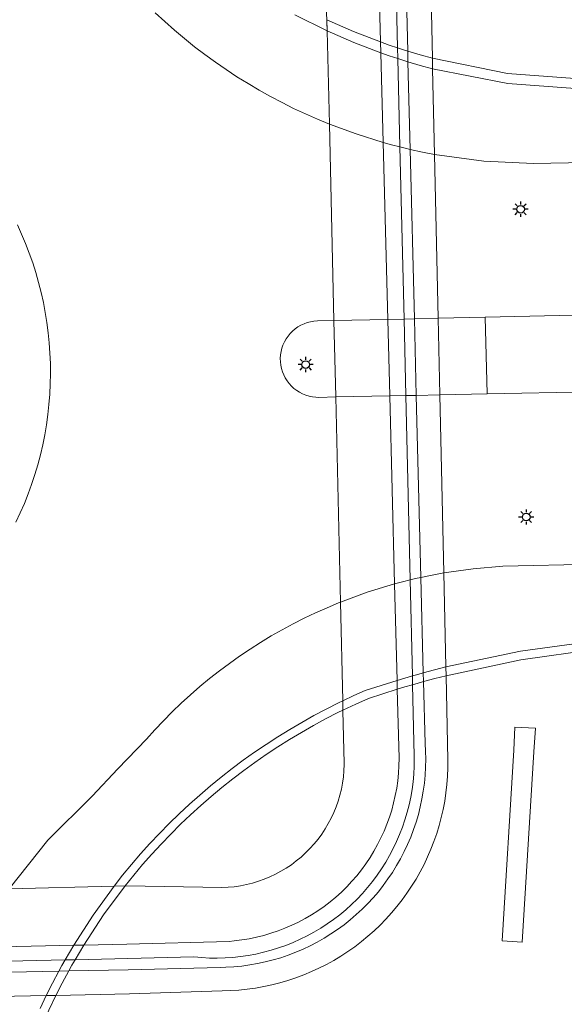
# Model space of a CAD drawing. Header units: metres. Extents: x 152610 to 160096, y 456114 to 462495.
# Tile 846 of 938: x 157921 to 157935, y 461591 to 461617. Entities that reach past the tile are written whole.
import ezdxf

# ---------------------------------------------------------------- set-up
doc = ezdxf.new("R2010")
doc.units = ezdxf.units.M
doc.header["$LTSCALE"] = 0.5
doc.layers.get('0').update_dxf_attribs({"linetype": 'CONTINUOUS'})
for name, color, linetype, lineweight in [('B-PV-IE-MEUBILAIR-S', 251, 'CONTINUOUS', 25), ('B-PV-IE-TERREINAFSCHEIDING_KUNSTMATIG_MUUR-GV', 251, 'CONTINUOUS', 18), ('B-PV-KW-KUNSTWERK_DEK-GV', 251, 'CONTINUOUS', 18), ('B-PV-OG-TERREIN_BEGROEID-GV', 251, 'CONTINUOUS', 18), ('B-PV-VH-GESLOTENVERHARDING_ASFALT-GV', 251, 'CONTINUOUS', 18), ('B-PV-VH-ONVERHARD_ZAND-GV', 251, 'CONTINUOUS', 18), ('B-PV-VH-OPENVERHARDING_BETONSTRAATSTEEN-GV', 251, 'CONTINUOUS', 18), ('B-PV-VH-OPENVERHARDING_TEGEL-GV', 251, 'CONTINUOUS', 18)]:
    doc.layers.add(name, color=color, linetype=linetype, lineweight=lineweight)

# ---------------------------------------------------------------- blocks, each defined once
blk = doc.blocks.new('SIE-MEUBILAIR_PAAL_LICHTMAST-SO')
for points in [[(-0.62, 0), (-1, 0)], [(-0.71, 0.71), (-0.44, 0.44)], [(0, 1), (0, 0.62)], [(0.44, 0.44), (0.71, 0.71)], [(1, 0), (0.62, 0)], [(-0.71, -0.71), (-0.44, -0.44)], [(0, -0.62), (0, -1)], [(0.44, -0.44), (0.71, -0.71)]]:
    blk.add_lwpolyline(points)
blk.add_circle((0, 0), 0.5)

msp = doc.modelspace()

# ---------------------------------------------------------------- linework, layer by layer
at = {"layer": 'B-PV-IE-TERREINAFSCHEIDING_KUNSTMATIG_MUUR-GV', "flags": 128}
for points in [[(157930.7, 461616.332), (157930.831, 461616.289), (157930.963, 461616.248), (157930.798, 461622.828), (157929.012, 461636.811), (157928.848, 461636.772), (157930.162, 461626.023), (157930.546, 461622.883)], [(157930.963, 461616.248), (157930.831, 461616.289), (157930.7, 461616.332), (157930.706, 461616.051), (157930.761, 461613.74), (157930.867, 461609.238), (157930.914, 461607.234), (157931.027, 461602.413), (157931.086, 461599.9), (157931.091, 461599.67), (157931.234, 461599.711), (157931.377, 461599.751), (157931.372, 461599.979), (157931.309, 461602.478), (157931.189, 461607.24), (157931.139, 461609.244), (157931.028, 461613.676), (157930.97, 461615.968)], [(157922.254, 461592.475), (157922.171, 461592.329), (157922.089, 461592.183), (157923.642, 461592.214), (157926.054, 461592.275), (157926.204, 461592.279), (157926.413, 461592.291), (157926.62, 461592.31), (157926.827, 461592.338), (157927.032, 461592.374), (157927.236, 461592.418), (157927.438, 461592.469), (157927.638, 461592.528), (157927.836, 461592.595), (157928.031, 461592.669), (157928.223, 461592.751), (157928.411, 461592.839), (157928.596, 461592.935), (157928.777, 461593.039), (157928.955, 461593.149), (157929.127, 461593.265), (157929.296, 461593.389), (157929.459, 461593.518), (157929.617, 461593.654), (157929.77, 461593.796), (157929.918, 461593.943), (157930.059, 461594.097), (157930.195, 461594.255), (157930.324, 461594.418), (157930.447, 461594.587), (157930.564, 461594.76), (157930.674, 461594.937), (157930.777, 461595.118), (157930.872, 461595.303), (157930.961, 461595.492), (157931.043, 461595.684), (157931.117, 461595.879), (157931.183, 461596.077), (157931.242, 461596.277), (157931.293, 461596.479), (157931.337, 461596.683), (157931.372, 461596.888), (157931.4, 461597.095), (157931.419, 461597.303), (157931.431, 461597.511), (157931.435, 461597.719), (157931.43, 461597.928), (157931.418, 461598.136), (157931.377, 461599.751), (157931.234, 461599.711), (157931.091, 461599.67), (157931.135, 461597.808), (157931.136, 461597.742), (157931.133, 461597.538), (157931.122, 461597.334), (157931.104, 461597.131), (157931.077, 461596.929), (157931.042, 461596.728), (157931, 461596.529), (157930.95, 461596.332), (157930.892, 461596.136), (157930.826, 461595.943), (157930.753, 461595.753), (157930.672, 461595.566), (157930.585, 461595.382), (157930.49, 461595.201), (157930.388, 461595.025), (157930.279, 461594.852), (157930.163, 461594.685), (157930.041, 461594.521), (157929.913, 461594.363), (157929.779, 461594.21), (157929.638, 461594.062), (157929.492, 461593.92), (157929.341, 461593.783), (157929.184, 461593.653), (157929.023, 461593.529), (157928.856, 461593.411), (157928.685, 461593.3), (157928.51, 461593.196), (157928.331, 461593.099), (157928.148, 461593.009), (157927.962, 461592.926), (157927.773, 461592.85), (157927.58, 461592.782), (157927.386, 461592.722), (157927.189, 461592.669), (157926.99, 461592.624), (157926.79, 461592.587), (157926.588, 461592.557), (157926.385, 461592.536), (157926.182, 461592.523), (157925.978, 461592.517), (157925.775, 461592.52), (157925.571, 461592.53), (157925.368, 461592.549)], [(157929.269, 461599.004), (157929.263, 461599.248), (157929.155, 461599.196), (157928.829, 461599.032), (157928.506, 461598.861), (157928.188, 461598.684), (157927.874, 461598.499), (157927.563, 461598.308), (157927.258, 461598.11), (157926.956, 461597.905), (157926.659, 461597.694), (157926.367, 461597.476), (157926.079, 461597.251), (157925.797, 461597.021), (157925.519, 461596.784), (157925.247, 461596.542), (157924.981, 461596.293), (157924.719, 461596.039), (157924.464, 461595.779), (157924.214, 461595.513), (157923.97, 461595.242), (157923.732, 461594.966), (157923.501, 461594.684), (157923.275, 461594.398), (157923.563, 461594.404), (157923.79, 461594.686), (157924.024, 461594.963), (157924.263, 461595.235), (157924.508, 461595.501), (157924.76, 461595.762), (157925.016, 461596.018), (157925.279, 461596.267), (157925.547, 461596.511), (157925.82, 461596.749), (157926.099, 461596.981), (157926.382, 461597.206), (157926.67, 461597.425), (157926.964, 461597.638), (157927.262, 461597.844), (157927.564, 461598.044), (157927.87, 461598.237), (157928.181, 461598.423), (157928.496, 461598.602), (157928.815, 461598.774), (157929.137, 461598.939)], [(157922.089, 461592.183), (157922.171, 461592.329), (157922.254, 461592.475), (157921.993, 461592.469), (157919.407, 461592.407), (157913.895, 461592.276), (157912.054, 461592.233), (157905.945, 461592.087), (157903.742, 461592.035), (157903.439, 461592.028), (157903.499, 461591.918), (157903.558, 461591.808), (157903.863, 461591.814), (157906.052, 461591.858), (157911.985, 461591.978), (157913.977, 461592.018), (157919.276, 461592.126), (157921.832, 461592.177)]]:
    msp.add_lwpolyline(points, close=True, dxfattribs=at)
for points in [[(157928.01, 461617.197), (157928.855, 461616.776), (157928.85, 461617.001), (157928.846, 461617.07)], [(157935.576, 461615.514), (157933.577, 461615.666), (157931.611, 461616.061), (157931.286, 461616.151), (157930.963, 461616.248), (157930.831, 461616.289), (157930.7, 461616.332), (157930.475, 461616.407), (157930.252, 461616.486), (157929.542, 461616.762), (157928.848, 461617.069), (157928.855, 461616.776), (157929.551, 461616.473), (157930.26, 461616.203), (157930.482, 461616.125), (157930.706, 461616.051), (157930.838, 461616.009), (157930.97, 461615.968), (157931.293, 461615.873), (157931.617, 461615.785), (157933.583, 461615.397), (157935.582, 461615.25)], [(157935.898, 461600.82), (157933.919, 461600.548), (157931.964, 461600.134), (157931.668, 461600.058), (157931.372, 461599.979), (157931.229, 461599.94), (157931.086, 461599.9), (157930.886, 461599.842), (157930.686, 461599.782), (157930.268, 461599.653), (157929.852, 461599.517), (157929.556, 461599.386), (157929.263, 461599.248), (157929.269, 461599.004), (157929.603, 461599.162), (157929.94, 461599.313), (157930.315, 461599.435), (157930.692, 461599.553), (157930.891, 461599.612), (157931.091, 461599.67), (157931.234, 461599.711), (157931.377, 461599.751), (157931.673, 461599.83), (157931.969, 461599.906), (157933.923, 461600.323), (157935.903, 461600.597)], [(157921.568, 461591.155), (157921.753, 461591.541), (157921.918, 461591.864), (157922.089, 461592.183), (157922.171, 461592.329), (157922.254, 461592.475), (157922.368, 461592.668), (157922.485, 461592.86), (157923.002, 461593.648), (157923.563, 461594.404), (157923.275, 461594.398), (157922.726, 461593.641), (157922.219, 461592.854), (157922.105, 461592.662), (157921.993, 461592.469), (157921.912, 461592.323), (157921.832, 461592.177), (157921.663, 461591.859), (157921.502, 461591.536), (157921.341, 461591.197)]]:
    msp.add_lwpolyline(points, dxfattribs=at)
at = {"layer": 'B-PV-KW-KUNSTWERK_DEK-GV', "flags": 128}
for points in [[(157935.576, 461615.514), (157933.577, 461615.666), (157931.611, 461616.061), (157931.286, 461616.151), (157930.963, 461616.248), (157930.831, 461616.289), (157930.7, 461616.332), (157930.475, 461616.407), (157930.252, 461616.486), (157929.542, 461616.762), (157928.848, 461617.069), (157928.855, 461616.776), (157928.912, 461614.338), (157929.031, 461609.197), (157929.078, 461607.198), (157929.203, 461601.832), (157929.263, 461599.248), (157929.269, 461599.004), (157929.603, 461599.162), (157929.94, 461599.313), (157930.315, 461599.435), (157930.692, 461599.553), (157930.891, 461599.612), (157931.091, 461599.67), (157931.234, 461599.711), (157931.377, 461599.751), (157931.673, 461599.83), (157931.969, 461599.906), (157933.923, 461600.323), (157935.903, 461600.597)], [(157921.568, 461591.155), (157921.753, 461591.541), (157921.918, 461591.864), (157922.089, 461592.183), (157922.171, 461592.329), (157922.254, 461592.475), (157922.368, 461592.668), (157922.485, 461592.86), (157923.002, 461593.648), (157923.563, 461594.404), (157923.275, 461594.398), (157920.534, 461594.334), (157904.886, 461593.969), (157902.526, 461593.914), (157902.239, 461593.907), (157902.747, 461593.177), (157903.216, 461592.421), (157903.329, 461592.225), (157903.439, 461592.028), (157903.499, 461591.918), (157903.558, 461591.808), (157903.718, 461591.497), (157903.872, 461591.184)]]:
    msp.add_lwpolyline(points, dxfattribs=at)
at = {"layer": 'B-PV-OG-TERREIN_BEGROEID-GV', "flags": 128}
for points in [[(157924.351, 461617.249), (157924.602, 461617.018), (157924.857, 461616.793), (157925.118, 461616.575), (157925.383, 461616.363), (157925.654, 461616.157), (157925.93, 461615.957), (157926.21, 461615.764), (157926.494, 461615.578), (157926.783, 461615.398), (157927.076, 461615.226), (157927.373, 461615.06), (157927.674, 461614.901), (157927.978, 461614.749), (157928.286, 461614.605), (157928.598, 461614.468), (157928.912, 461614.338), (157928.855, 461616.776), (157928.01, 461617.197)], [(157935.582, 461615.25), (157933.583, 461615.397), (157931.617, 461615.785), (157931.293, 461615.873), (157930.97, 461615.968), (157930.838, 461616.009), (157930.706, 461616.051), (157930.482, 461616.125), (157930.26, 461616.203), (157929.551, 461616.473), (157928.855, 461616.776), (157928.912, 461614.338), (157929.61, 461614.08), (157930.32, 461613.858), (157930.54, 461613.797), (157930.761, 461613.74), (157930.894, 461613.707), (157931.028, 461613.676), (157931.347, 461613.606), (157931.667, 461613.544), (157932.955, 461613.367), (157934.253, 461613.306), (157935.624, 461613.334)], [(157935.854, 461602.827), (157933.452, 461602.769), (157932.678, 461602.705), (157931.909, 461602.596), (157931.608, 461602.54), (157931.309, 461602.478), (157931.168, 461602.447), (157931.027, 461602.413), (157930.823, 461602.363), (157930.62, 461602.309), (157929.905, 461602.09), (157929.203, 461601.832), (157929.263, 461599.248), (157929.556, 461599.386), (157929.852, 461599.517), (157930.268, 461599.653), (157930.686, 461599.782), (157930.886, 461599.842), (157931.086, 461599.9), (157931.229, 461599.94), (157931.372, 461599.979), (157931.668, 461600.058), (157931.964, 461600.134), (157933.919, 461600.548), (157935.898, 461600.82)], [(157921.341, 461591.197), (157921.502, 461591.536), (157921.663, 461591.859), (157921.832, 461592.177), (157921.912, 461592.323), (157921.993, 461592.469), (157922.105, 461592.662), (157922.219, 461592.854), (157922.726, 461593.641), (157923.275, 461594.398), (157920.534, 461594.334), (157920.042, 461593.58), (157919.601, 461592.795), (157919.502, 461592.602), (157919.407, 461592.407), (157919.341, 461592.267), (157919.276, 461592.126), (157919.138, 461591.808), (157919.007, 461591.487), (157918.406, 461589.524)]]:
    msp.add_lwpolyline(points, dxfattribs=at)
msp.add_lwpolyline([(157929.263, 461599.248), (157929.203, 461601.832), (157929.153, 461601.812), (157928.851, 461601.686), (157928.552, 461601.552), (157928.257, 461601.411), (157927.965, 461601.262), (157927.677, 461601.107), (157927.392, 461600.945), (157927.112, 461600.775), (157926.835, 461600.599), (157926.564, 461600.417), (157926.297, 461600.227), (157926.034, 461600.032), (157925.776, 461599.829), (157925.523, 461599.621), (157925.276, 461599.407), (157925.034, 461599.186), (157924.797, 461598.96), (157924.566, 461598.728), (157924.341, 461598.49), (157924.121, 461598.247), (157923.379, 461597.465), (157922.703, 461596.751), (157921.546, 461595.607), (157920.534, 461594.334), (157923.275, 461594.398), (157923.501, 461594.684), (157923.732, 461594.966), (157923.97, 461595.242), (157924.214, 461595.513), (157924.464, 461595.779), (157924.719, 461596.039), (157924.981, 461596.293), (157925.247, 461596.542), (157925.519, 461596.784), (157925.797, 461597.021), (157926.079, 461597.251), (157926.367, 461597.476), (157926.659, 461597.694), (157926.956, 461597.905), (157927.258, 461598.11), (157927.563, 461598.308), (157927.874, 461598.499), (157928.188, 461598.684), (157928.506, 461598.861), (157928.829, 461599.032), (157929.155, 461599.196)], close=True, dxfattribs=at)
at = {"layer": 'B-PV-VH-GESLOTENVERHARDING_ASFALT-GV', "flags": 128}
for points in [[(157931.47, 461622.436), (157931.611, 461616.061), (157933.577, 461615.666), (157935.576, 461615.514), (157935.407, 461623.233)], [(157920.534, 461594.334), (157921.546, 461595.607), (157922.703, 461596.751), (157923.379, 461597.465), (157924.121, 461598.247), (157924.341, 461598.49), (157924.566, 461598.728), (157924.797, 461598.96), (157925.034, 461599.186), (157925.276, 461599.407), (157925.523, 461599.621), (157925.776, 461599.829), (157926.034, 461600.032), (157926.297, 461600.227), (157926.564, 461600.417), (157926.835, 461600.599), (157927.112, 461600.775), (157927.392, 461600.945), (157927.677, 461601.107), (157927.965, 461601.262), (157928.257, 461601.411), (157928.552, 461601.552), (157928.851, 461601.686), (157929.153, 461601.812), (157929.203, 461601.832), (157929.078, 461607.198), (157928.638, 461607.189), (157928.557, 461607.191), (157928.468, 461607.202), (157928.381, 461607.22), (157928.295, 461607.246), (157928.212, 461607.279), (157928.133, 461607.32), (157928.057, 461607.368), (157927.986, 461607.422), (157927.92, 461607.482), (157927.86, 461607.548), (157927.806, 461607.619), (157927.758, 461607.695), (157927.718, 461607.775), (157927.684, 461607.858), (157927.658, 461607.943), (157927.64, 461608.031), (157927.63, 461608.12), (157927.628, 461608.209), (157927.634, 461608.298), (157927.648, 461608.387), (157927.669, 461608.473), (157927.698, 461608.558), (157927.735, 461608.639), (157927.779, 461608.717), (157927.83, 461608.791), (157927.887, 461608.86), (157927.95, 461608.923), (157928.018, 461608.981), (157928.091, 461609.032), (157928.169, 461609.077), (157928.25, 461609.114), (157928.334, 461609.144), (157928.421, 461609.167), (157928.509, 461609.181), (157928.598, 461609.188), (157929.031, 461609.197), (157928.912, 461614.338), (157928.598, 461614.468), (157928.286, 461614.605), (157927.978, 461614.749), (157927.674, 461614.901), (157927.373, 461615.06), (157927.076, 461615.226), (157926.783, 461615.398), (157926.494, 461615.578), (157926.21, 461615.764), (157925.93, 461615.957), (157925.654, 461616.157), (157925.383, 461616.363), (157925.118, 461616.575), (157924.857, 461616.793), (157924.602, 461617.018), (157924.351, 461617.249)], [(157935.624, 461613.334), (157934.253, 461613.306), (157932.955, 461613.367), (157931.667, 461613.544), (157931.347, 461613.606), (157931.028, 461613.676), (157930.894, 461613.707), (157930.761, 461613.74), (157930.54, 461613.797), (157930.32, 461613.858), (157929.61, 461614.08), (157928.912, 461614.338), (157929.031, 461609.197), (157930.441, 461609.228), (157930.867, 461609.238), (157931.139, 461609.244), (157931.762, 461609.257), (157932.992, 461609.284), (157935.711, 461609.344)], [(157920.745, 461611.702), (157920.856, 461611.458), (157920.96, 461611.211), (157921.057, 461610.96), (157921.146, 461610.707), (157921.227, 461610.452), (157921.301, 461610.194), (157921.367, 461609.934), (157921.425, 461609.672), (157921.476, 461609.409), (157921.518, 461609.144), (157921.553, 461608.878), (157921.579, 461608.611), (157921.598, 461608.344), (157921.609, 461608.076), (157921.611, 461607.807), (157921.606, 461607.539), (157921.593, 461607.271), (157921.572, 461607.004), (157921.543, 461606.737), (157921.505, 461606.472), (157921.46, 461606.207), (157921.407, 461605.944), (157921.347, 461605.683), (157921.278, 461605.424), (157921.202, 461605.167), (157921.118, 461604.912), (157921.027, 461604.66), (157920.928, 461604.41), (157920.821, 461604.164), (157920.708, 461603.921)], [(157935.755, 461607.331), (157933.045, 461607.277), (157931.806, 461607.252), (157931.189, 461607.24), (157930.914, 461607.234), (157930.493, 461607.226), (157929.078, 461607.198), (157929.203, 461601.832), (157929.905, 461602.09), (157930.62, 461602.309), (157930.823, 461602.363), (157931.027, 461602.413), (157931.168, 461602.447), (157931.309, 461602.478), (157931.608, 461602.54), (157931.909, 461602.596), (157932.678, 461602.705), (157933.452, 461602.769), (157935.854, 461602.827)], [(157935.903, 461600.597), (157933.923, 461600.323), (157931.969, 461599.906), (157932.018, 461597.695), (157932.017, 461597.493), (157932.008, 461597.274), (157931.99, 461597.056), (157931.966, 461596.839), (157931.933, 461596.623), (157931.892, 461596.409), (157931.843, 461596.196), (157931.787, 461595.984), (157931.722, 461595.776), (157931.651, 461595.569), (157931.571, 461595.365), (157931.485, 461595.165), (157931.391, 461594.968), (157931.29, 461594.774), (157931.182, 461594.584), (157931.067, 461594.398), (157930.945, 461594.216), (157930.817, 461594.04), (157930.682, 461593.867), (157930.541, 461593.7), (157930.394, 461593.539), (157930.242, 461593.382), (157930.083, 461593.232), (157929.92, 461593.087), (157929.751, 461592.948), (157929.577, 461592.816), (157929.398, 461592.69), (157929.215, 461592.571), (157929.028, 461592.458), (157928.836, 461592.353), (157928.641, 461592.254), (157928.443, 461592.163), (157928.241, 461592.079), (157928.036, 461592.002), (157927.829, 461591.933), (157927.619, 461591.872), (157927.407, 461591.818), (157927.194, 461591.773), (157926.978, 461591.735), (157926.762, 461591.705), (157926.545, 461591.682), (157926.326, 461591.668), (157926.108, 461591.662), (157923.682, 461591.58), (157921.753, 461591.541), (157921.568, 461591.155)]]:
    msp.add_lwpolyline(points, dxfattribs=at)
for points in [[(157935.576, 461615.514), (157933.577, 461615.666), (157931.611, 461616.061), (157931.617, 461615.785), (157931.667, 461613.544), (157931.762, 461609.257), (157931.806, 461607.252), (157931.909, 461602.596), (157931.964, 461600.134), (157931.969, 461599.906), (157933.923, 461600.323), (157935.903, 461600.597), (157935.898, 461600.82), (157935.854, 461602.827), (157935.755, 461607.331), (157935.711, 461609.344), (157935.624, 461613.334), (157935.582, 461615.25)], [(157933.739, 461597.958), (157933.772, 461598.559), (157934.313, 461598.532), (157934.265, 461597.918), (157933.961, 461592.938), (157933.433, 461592.967)], [(157920.558, 461587.557), (157920.898, 461589.181), (157921.393, 461590.765), (157921.568, 461591.155), (157921.753, 461591.541), (157921.502, 461591.536), (157919.007, 461591.487), (157914.003, 461591.386), (157911.986, 461591.346), (157906.324, 461591.233), (157904.18, 461591.19), (157903.872, 461591.184), (157904.664, 461589.213), (157905.202, 461587.158), (157905.512, 461587.166), (157907.402, 461587.215), (157912.073, 461587.336), (157914.095, 461587.389), (157918.108, 461587.493), (157920.33, 461587.551)]]:
    msp.add_lwpolyline(points, close=True, dxfattribs=at)
at = {"layer": 'B-PV-VH-ONVERHARD_ZAND-GV', "flags": 128}
for points in [[(157928.846, 461617.07), (157929.542, 461616.762), (157930.252, 461616.486), (157930.077, 461623.231), (157929.773, 461625.942), (157928.501, 461623.824)], [(157930.252, 461616.486), (157930.475, 461616.407), (157930.7, 461616.332), (157930.546, 461622.883), (157930.162, 461626.023), (157929.773, 461625.942), (157930.077, 461623.231)], [(157930.252, 461616.486), (157929.542, 461616.762), (157928.846, 461617.07), (157928.85, 461617.001), (157928.855, 461616.776), (157928.912, 461614.338), (157929.031, 461609.197), (157929.078, 461607.198), (157929.203, 461601.832), (157929.263, 461599.248), (157929.269, 461599.004), (157929.603, 461599.162), (157929.94, 461599.313), (157930.315, 461599.435), (157930.692, 461599.553), (157930.686, 461599.782), (157930.62, 461602.309), (157930.493, 461607.226), (157930.441, 461609.228), (157930.32, 461613.858), (157930.26, 461616.203)], [(157930.7, 461616.332), (157930.475, 461616.407), (157930.252, 461616.486), (157930.26, 461616.203), (157930.32, 461613.858), (157930.441, 461609.228), (157930.493, 461607.226), (157930.62, 461602.309), (157930.686, 461599.782), (157930.692, 461599.553), (157930.891, 461599.612), (157931.091, 461599.67), (157931.086, 461599.9), (157931.027, 461602.413), (157930.914, 461607.234), (157930.867, 461609.238), (157930.761, 461613.74), (157930.706, 461616.051)], [(157929.078, 461607.198), (157929.031, 461609.197), (157928.598, 461609.188), (157928.509, 461609.181), (157928.421, 461609.167), (157928.334, 461609.144), (157928.25, 461609.114), (157928.169, 461609.077), (157928.091, 461609.032), (157928.018, 461608.981), (157927.95, 461608.923), (157927.887, 461608.86), (157927.83, 461608.791), (157927.779, 461608.717), (157927.735, 461608.639), (157927.698, 461608.558), (157927.669, 461608.473), (157927.648, 461608.387), (157927.634, 461608.298), (157927.628, 461608.209), (157927.63, 461608.12), (157927.64, 461608.031), (157927.658, 461607.943), (157927.684, 461607.858), (157927.718, 461607.775), (157927.758, 461607.695), (157927.806, 461607.619), (157927.86, 461607.548), (157927.92, 461607.482), (157927.986, 461607.422), (157928.057, 461607.368), (157928.133, 461607.32), (157928.212, 461607.279), (157928.295, 461607.246), (157928.381, 461607.22), (157928.468, 461607.202), (157928.557, 461607.191), (157928.638, 461607.189)], [(157933.045, 461607.277), (157932.992, 461609.284), (157931.762, 461609.257), (157931.139, 461609.244), (157930.867, 461609.238), (157930.441, 461609.228), (157929.031, 461609.197), (157929.078, 461607.198), (157930.493, 461607.226), (157930.914, 461607.234), (157931.189, 461607.24), (157931.806, 461607.252)], [(157922.485, 461592.86), (157922.368, 461592.668), (157922.254, 461592.475), (157925.368, 461592.549), (157925.571, 461592.53), (157925.775, 461592.52), (157925.978, 461592.517), (157926.182, 461592.523), (157926.385, 461592.536), (157926.588, 461592.557), (157926.79, 461592.587), (157926.99, 461592.624), (157927.189, 461592.669), (157927.386, 461592.722), (157927.58, 461592.782), (157927.773, 461592.85), (157927.962, 461592.926), (157928.148, 461593.009), (157928.331, 461593.099), (157928.51, 461593.196), (157928.685, 461593.3), (157928.856, 461593.411), (157929.023, 461593.529), (157929.184, 461593.653), (157929.341, 461593.783), (157929.492, 461593.92), (157929.638, 461594.062), (157929.779, 461594.21), (157929.913, 461594.363), (157930.041, 461594.521), (157930.163, 461594.685), (157930.279, 461594.852), (157930.388, 461595.025), (157930.49, 461595.201), (157930.585, 461595.382), (157930.672, 461595.566), (157930.753, 461595.753), (157930.826, 461595.943), (157930.892, 461596.136), (157930.95, 461596.332), (157931, 461596.529), (157931.042, 461596.728), (157931.077, 461596.929), (157931.104, 461597.131), (157931.122, 461597.334), (157931.133, 461597.538), (157931.136, 461597.742), (157931.135, 461597.808), (157931.091, 461599.67), (157930.891, 461599.612), (157930.692, 461599.553), (157930.739, 461597.745), (157930.735, 461597.549), (157930.723, 461597.354), (157930.703, 461597.159), (157930.675, 461596.965), (157930.639, 461596.772), (157930.596, 461596.581), (157930.545, 461596.392), (157930.486, 461596.205), (157930.419, 461596.021), (157930.345, 461595.839), (157930.264, 461595.661), (157930.175, 461595.486), (157930.079, 461595.315), (157929.977, 461595.148), (157929.867, 461594.986), (157929.751, 461594.827), (157929.629, 461594.674), (157929.501, 461594.526), (157929.367, 461594.383), (157929.227, 461594.246), (157929.081, 461594.115), (157928.93, 461593.99), (157928.775, 461593.871), (157928.614, 461593.758), (157928.449, 461593.652), (157928.28, 461593.553), (157928.107, 461593.461), (157927.931, 461593.376), (157927.751, 461593.299), (157927.568, 461593.228), (157927.382, 461593.166), (157927.194, 461593.111), (157927.004, 461593.063), (157926.812, 461593.024), (157926.619, 461592.992), (157926.424, 461592.968), (157926.286, 461592.956), (157923.611, 461592.886)], [(157923.563, 461594.404), (157923.002, 461593.648), (157922.485, 461592.86), (157923.611, 461592.886), (157926.286, 461592.956), (157926.424, 461592.968), (157926.619, 461592.992), (157926.812, 461593.024), (157927.004, 461593.063), (157927.194, 461593.111), (157927.382, 461593.166), (157927.568, 461593.228), (157927.751, 461593.299), (157927.931, 461593.376), (157928.107, 461593.461), (157928.28, 461593.553), (157928.449, 461593.652), (157928.614, 461593.758), (157928.775, 461593.871), (157928.93, 461593.99), (157929.081, 461594.115), (157929.227, 461594.246), (157929.367, 461594.383), (157929.501, 461594.526), (157929.629, 461594.674), (157929.751, 461594.827), (157929.867, 461594.986), (157929.977, 461595.148), (157930.079, 461595.315), (157930.175, 461595.486), (157930.264, 461595.661), (157930.345, 461595.839), (157930.419, 461596.021), (157930.486, 461596.205), (157930.545, 461596.392), (157930.596, 461596.581), (157930.639, 461596.772), (157930.675, 461596.965), (157930.703, 461597.159), (157930.723, 461597.354), (157930.735, 461597.549), (157930.739, 461597.745), (157930.692, 461599.553), (157930.315, 461599.435), (157929.94, 461599.313), (157929.603, 461599.162), (157929.269, 461599.004), (157929.269, 461598.984), (157929.301, 461597.614), (157929.301, 461597.581), (157929.294, 461597.42), (157929.279, 461597.258), (157929.257, 461597.098), (157929.226, 461596.939), (157929.188, 461596.782), (157929.142, 461596.627), (157929.089, 461596.474), (157929.027, 461596.324), (157928.959, 461596.178), (157928.884, 461596.035), (157928.801, 461595.896), (157928.712, 461595.761), (157928.616, 461595.631), (157928.514, 461595.505), (157928.405, 461595.385), (157928.291, 461595.27), (157928.172, 461595.161), (157928.047, 461595.058), (157927.917, 461594.962), (157927.783, 461594.872), (157927.644, 461594.788), (157927.501, 461594.712), (157927.355, 461594.643), (157927.206, 461594.581), (157927.053, 461594.527), (157926.898, 461594.48), (157926.741, 461594.441), (157926.583, 461594.409), (157926.423, 461594.386), (157926.262, 461594.37), (157926.1, 461594.363), (157923.591, 461594.405)], [(157929.269, 461598.984), (157929.269, 461599.004), (157929.137, 461598.939), (157928.815, 461598.774), (157928.496, 461598.602), (157928.181, 461598.423), (157927.87, 461598.237), (157927.564, 461598.044), (157927.262, 461597.844), (157926.964, 461597.638), (157926.67, 461597.425), (157926.382, 461597.206), (157926.099, 461596.981), (157925.82, 461596.749), (157925.547, 461596.511), (157925.279, 461596.267), (157925.016, 461596.018), (157924.76, 461595.762), (157924.508, 461595.501), (157924.263, 461595.235), (157924.024, 461594.963), (157923.79, 461594.686), (157923.563, 461594.404), (157923.591, 461594.405), (157926.1, 461594.363), (157926.262, 461594.37), (157926.423, 461594.386), (157926.583, 461594.409), (157926.741, 461594.441), (157926.898, 461594.48), (157927.053, 461594.527), (157927.206, 461594.581), (157927.355, 461594.643), (157927.501, 461594.712), (157927.644, 461594.788), (157927.783, 461594.872), (157927.917, 461594.962), (157928.047, 461595.058), (157928.172, 461595.161), (157928.291, 461595.27), (157928.405, 461595.385), (157928.514, 461595.505), (157928.616, 461595.631), (157928.712, 461595.761), (157928.801, 461595.896), (157928.884, 461596.035), (157928.959, 461596.178), (157929.027, 461596.324), (157929.089, 461596.474), (157929.142, 461596.627), (157929.188, 461596.782), (157929.226, 461596.939), (157929.257, 461597.098), (157929.279, 461597.258), (157929.294, 461597.42), (157929.301, 461597.581), (157929.301, 461597.614)], [(157922.485, 461592.86), (157923.002, 461593.648), (157923.563, 461594.404), (157923.275, 461594.398), (157920.534, 461594.334), (157904.886, 461593.969), (157902.526, 461593.914), (157902.239, 461593.907), (157902.747, 461593.177), (157903.216, 461592.421), (157903.517, 461592.428), (157905.751, 461592.479), (157912.354, 461592.63), (157913.578, 461592.657), (157919.601, 461592.795), (157922.219, 461592.854)], [(157922.254, 461592.475), (157922.368, 461592.668), (157922.485, 461592.86), (157922.219, 461592.854), (157919.601, 461592.795), (157913.578, 461592.657), (157912.354, 461592.63), (157905.751, 461592.479), (157903.517, 461592.428), (157903.216, 461592.421), (157903.329, 461592.225), (157903.439, 461592.028), (157903.742, 461592.035), (157905.945, 461592.087), (157912.054, 461592.233), (157913.895, 461592.276), (157919.407, 461592.407), (157921.993, 461592.469)]]:
    msp.add_lwpolyline(points, close=True, dxfattribs=at)
at = {"layer": 'B-PV-VH-OPENVERHARDING_BETONSTRAATSTEEN-GV', "flags": 128}
msp.add_lwpolyline([(157934.313, 461598.532), (157933.772, 461598.559), (157933.739, 461597.958), (157933.433, 461592.967), (157933.961, 461592.938), (157934.265, 461597.918)], close=True, dxfattribs=at)
at = {"layer": 'B-PV-VH-OPENVERHARDING_TEGEL-GV', "flags": 128}
for points in [[(157930.963, 461616.248), (157931.286, 461616.151), (157931.611, 461616.061), (157931.47, 461622.436), (157929.615, 461636.931), (157929.012, 461636.811), (157930.798, 461622.828)], [(157931.611, 461616.061), (157931.286, 461616.151), (157930.963, 461616.248), (157930.97, 461615.968), (157931.028, 461613.676), (157931.139, 461609.244), (157931.189, 461607.24), (157931.309, 461602.478), (157931.372, 461599.979), (157931.377, 461599.751), (157931.673, 461599.83), (157931.969, 461599.906), (157931.964, 461600.134), (157931.909, 461602.596), (157931.806, 461607.252), (157931.762, 461609.257), (157931.667, 461613.544), (157931.617, 461615.785)], [(157935.864, 461607.333), (157935.793, 461609.346), (157935.711, 461609.344), (157932.992, 461609.284), (157933.045, 461607.277), (157935.755, 461607.331)], [(157922.089, 461592.183), (157921.918, 461591.864), (157921.753, 461591.541), (157923.682, 461591.58), (157926.108, 461591.662), (157926.326, 461591.668), (157926.545, 461591.682), (157926.762, 461591.705), (157926.978, 461591.735), (157927.194, 461591.773), (157927.407, 461591.818), (157927.619, 461591.872), (157927.829, 461591.933), (157928.036, 461592.002), (157928.241, 461592.079), (157928.443, 461592.163), (157928.641, 461592.254), (157928.836, 461592.353), (157929.028, 461592.458), (157929.215, 461592.571), (157929.398, 461592.69), (157929.577, 461592.816), (157929.751, 461592.948), (157929.92, 461593.087), (157930.083, 461593.232), (157930.242, 461593.382), (157930.394, 461593.539), (157930.541, 461593.7), (157930.682, 461593.867), (157930.817, 461594.04), (157930.945, 461594.216), (157931.067, 461594.398), (157931.182, 461594.584), (157931.29, 461594.774), (157931.391, 461594.968), (157931.485, 461595.165), (157931.571, 461595.365), (157931.651, 461595.569), (157931.722, 461595.776), (157931.787, 461595.984), (157931.843, 461596.196), (157931.892, 461596.409), (157931.933, 461596.623), (157931.966, 461596.839), (157931.99, 461597.056), (157932.008, 461597.274), (157932.017, 461597.493), (157932.018, 461597.695), (157931.969, 461599.906), (157931.673, 461599.83), (157931.377, 461599.751), (157931.418, 461598.136), (157931.43, 461597.928), (157931.435, 461597.719), (157931.431, 461597.511), (157931.419, 461597.303), (157931.4, 461597.095), (157931.372, 461596.888), (157931.337, 461596.683), (157931.293, 461596.479), (157931.242, 461596.277), (157931.183, 461596.077), (157931.117, 461595.879), (157931.043, 461595.684), (157930.961, 461595.492), (157930.872, 461595.303), (157930.777, 461595.118), (157930.674, 461594.937), (157930.564, 461594.76), (157930.447, 461594.587), (157930.324, 461594.418), (157930.195, 461594.255), (157930.059, 461594.097), (157929.918, 461593.943), (157929.77, 461593.796), (157929.617, 461593.654), (157929.459, 461593.518), (157929.296, 461593.389), (157929.127, 461593.265), (157928.955, 461593.149), (157928.777, 461593.039), (157928.596, 461592.935), (157928.411, 461592.839), (157928.223, 461592.751), (157928.031, 461592.669), (157927.836, 461592.595), (157927.638, 461592.528), (157927.438, 461592.469), (157927.236, 461592.418), (157927.032, 461592.374), (157926.827, 461592.338), (157926.62, 461592.31), (157926.413, 461592.291), (157926.204, 461592.279), (157926.054, 461592.275), (157923.642, 461592.214)], [(157921.753, 461591.541), (157921.918, 461591.864), (157922.089, 461592.183), (157921.832, 461592.177), (157919.276, 461592.126), (157913.977, 461592.018), (157911.985, 461591.978), (157906.052, 461591.858), (157903.863, 461591.814), (157903.558, 461591.808), (157903.718, 461591.497), (157903.872, 461591.184), (157904.18, 461591.19), (157906.324, 461591.233), (157911.986, 461591.346), (157914.003, 461591.386), (157919.007, 461591.487), (157921.502, 461591.536)]]:
    msp.add_lwpolyline(points, close=True, dxfattribs=at)
msp.add_lwpolyline([(157920.708, 461603.921), (157920.821, 461604.164), (157920.928, 461604.41), (157921.027, 461604.66), (157921.118, 461604.912), (157921.202, 461605.167), (157921.278, 461605.424), (157921.347, 461605.683), (157921.407, 461605.944), (157921.46, 461606.207), (157921.505, 461606.472), (157921.543, 461606.737), (157921.572, 461607.004), (157921.593, 461607.271), (157921.606, 461607.539), (157921.611, 461607.807), (157921.609, 461608.076), (157921.598, 461608.344), (157921.579, 461608.611), (157921.553, 461608.878), (157921.518, 461609.144), (157921.476, 461609.409), (157921.425, 461609.672), (157921.367, 461609.934), (157921.301, 461610.194), (157921.227, 461610.452), (157921.146, 461610.707), (157921.057, 461610.96), (157920.96, 461611.211), (157920.856, 461611.458), (157920.745, 461611.702)], dxfattribs=at)

# ---------------------------------------------------------------- block references
at = {"layer": 'B-PV-IE-MEUBILAIR-S', "xscale": 0.2, "yscale": 0.2, "zscale": 0.2}
for p in [(157933.919, 461612.109), (157928.292, 461608.045), (157934.066, 461604.058)]:
    msp.add_blockref('SIE-MEUBILAIR_PAAL_LICHTMAST-SO', p, dxfattribs=at)

doc.saveas('drawing.dxf')
